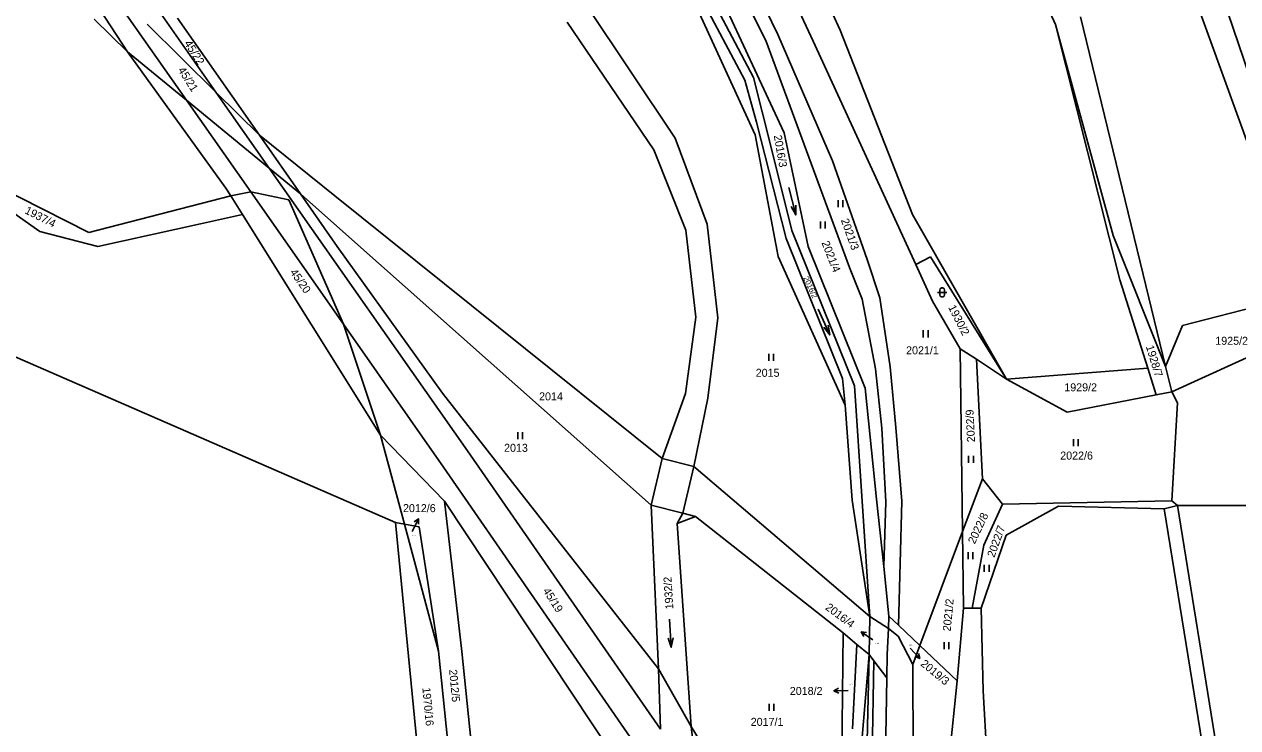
# Model space of a CAD drawing. Extents: x -609861 to -605046, y -1120287 to -1116307.
# Drawn here: x -607854.5 to -607596.7, y -1118197.1 to -1118047.5 of the extents above; entities that cross this region are included whole.
import ezdxf

# ---------------------------------------------------------------- set-up
doc = ezdxf.new("R2010")
doc.units = 0
for name, color, linetype in [('Vrstva 1', 7, 'Continuous'), ('Vrstva 2', 7, 'Continuous'), ('Vrstva 3', 7, 'Continuous'), ('Vrstva 4', 7, 'Continuous'), ('Vrstva 7', 7, 'Continuous')]:
    doc.layers.add(name, color=color, linetype=linetype)

msp = doc.modelspace()

# ---------------------------------------------------------------- linework, layer by layer
at = {"layer": 'Vrstva 1'}
for p, q in [((-607681.1, -1118048.71), (-607708.21, -1117989.49)), ((-607686.87, -1118051.1), (-607713.49, -1117993.09)), ((-607635.38, -1118047.52), (-607654.76, -1118004.57)), ((-607694.34, -1118049.67), (-607714.32, -1118008.73)), ((-607711.55, -1118021.54), (-607696.95, -1118050.94)), ((-607714.01, -1118025.53), (-607693.02, -1118070.54)), ((-607718.55, -1118028.58), (-607699.22, -1118071.02)), ((-607701.36, -1118059.38), (-607717.61, -1118028.73)), ((-607715.31, -1118028.87), (-607699.52, -1118058.82)), ((-607606.16, -1118040.71), (-607580.43, -1118111.87)), ((-607576.61, -1118110.31), (-607600.35, -1118040.32)), ((-607832.58, -1118053.37), (-607839.67, -1118042.5)), ((-607735.05, -1118043.46), (-607716.18, -1118071.7)), ((-607839.64, -1118046.41), (-607832.58, -1118053.37)), ((-607813.77, -1118061.9), (-607828.35, -1118047.43)), ((-607821.94, -1118046.19), (-607804.52, -1118071.08)), ((-607720.71, -1118074.16), (-607739.13, -1118047.02)), ((-607616.72, -1118100.71), (-607630.06, -1118045.92)), ((-607840.8, -1118091.78), (-607925.86, -1118048.49)), ((-607682.73, -1118076.52), (-607694.34, -1118049.67)), ((-607665.79, -1118087.91), (-607681.1, -1118048.71)), ((-607635.38, -1118047.52), (-607623.13, -1118092.41)), ((-607621.68, -1118101.81), (-607635.38, -1118047.52)), ((-607696.95, -1118050.94), (-607679.14, -1118099.22)), ((-607665.06, -1118098.57), (-607686.87, -1118051.1)), ((-607832.58, -1118053.37), (-607820.03, -1118063.65)), ((-607832.58, -1118053.37), (-607811.65, -1118082.31)), ((-607698.91, -1118068.32), (-607701.36, -1118059.38)), ((-607699.52, -1118058.82), (-607695.84, -1118073.43)), ((-607804.52, -1118071.08), (-607813.77, -1118061.9)), ((-607820.03, -1118063.65), (-607802.44, -1118078.07)), ((-607692.62, -1118093.01), (-607698.91, -1118068.32)), ((-607693.02, -1118070.54), (-607687.91, -1118094.74)), ((-607804.52, -1118071.08), (-607795.82, -1118083.5)), ((-607788.51, -1118083.93), (-607804.52, -1118071.08)), ((-607716.18, -1118071.7), (-607709.42, -1118089.97)), ((-607699.22, -1118071.02), (-607694.33, -1118096.87)), ((-607713.93, -1118091.23), (-607720.71, -1118074.16)), ((-607695.84, -1118073.43), (-607691.39, -1118091.31)), ((-607851.19, -1118091.54), (-607871.25, -1118077.39)), ((-607802.44, -1118078.07), (-607795.82, -1118083.5)), ((-607675.38, -1118097.53), (-607682.73, -1118076.52)), ((-607811.65, -1118082.31), (-607810.6, -1118083.99)), ((-607810.6, -1118083.99), (-607806.38, -1118083.14)), ((-607806.38, -1118083.14), (-607798.25, -1118084.79)), ((-607795.82, -1118083.5), (-607787.97, -1118094.72)), ((-607795.82, -1118083.5), (-607784.91, -1118093.21)), ((-607810.6, -1118083.99), (-607840.8, -1118091.78)), ((-607810.6, -1118083.99), (-607808.15, -1118087.91)), ((-607798.25, -1118084.79), (-607786.67, -1118111.28)), ((-607718.92, -1118139.78), (-607788.51, -1118083.93)), ((-607808.15, -1118087.91), (-607817.07, -1118089.89)), ((-607808.15, -1118087.91), (-607778.79, -1118134.84)), ((-607645.79, -1118122.91), (-607665.79, -1118087.91)), ((-607817.07, -1118089.89), (-607838.87, -1118094.72)), ((-607711.77, -1118109.75), (-607713.93, -1118091.23)), ((-607709.42, -1118089.97), (-607707.12, -1118109.9)), ((-607838.87, -1118094.72), (-607851.19, -1118091.54)), ((-607784.91, -1118093.21), (-607721.32, -1118149.75)), ((-607680.66, -1118122.81), (-607692.62, -1118093.01)), ((-607691.39, -1118091.31), (-607678.05, -1118124.37)), ((-607623.13, -1118092.41), (-607611.97, -1118120.28)), ((-607787.97, -1118094.72), (-607765.61, -1118125.93)), ((-607687.91, -1118094.74), (-607675.82, -1118124.86)), ((-607694.33, -1118096.87), (-607680.05, -1118128.47)), ((-607672.67, -1118105.65), (-607675.38, -1118097.53)), ((-607661.96, -1118096.92), (-607665.06, -1118098.57)), ((-607661.48, -1118106.36), (-607665.06, -1118098.57)), ((-607645.79, -1118122.91), (-607661.96, -1118096.92)), ((-607679.14, -1118099.22), (-607676.48, -1118105.93)), ((-607611.97, -1118120.28), (-607616.72, -1118100.71)), ((-607615.77, -1118120.58), (-607621.68, -1118101.81)), ((-607676.48, -1118105.93), (-607673.63, -1118120.74)), ((-607670.48, -1118120.33), (-607672.67, -1118105.65)), ((-607655.63, -1118116.46), (-607661.48, -1118106.36)), ((-607608.38, -1118111.56), (-607590.78, -1118106.99)), ((-607871.79, -1118111.49), (-607775.63, -1118153.41)), ((-607786.67, -1118111.28), (-607778.79, -1118134.84)), ((-607713.98, -1118125.98), (-607711.77, -1118109.75)), ((-607707.12, -1118109.9), (-607709.24, -1118126.97)), ((-607611.97, -1118120.28), (-607608.38, -1118111.56)), ((-607580.43, -1118111.87), (-607610.67, -1118125.62)), ((-607652.18, -1118118.72), (-607655.63, -1118116.46)), ((-607655.63, -1118116.46), (-607655.11, -1118155.37)), ((-607652.18, -1118118.72), (-607650.89, -1118144.14)), ((-607645.79, -1118122.91), (-607652.18, -1118118.72)), ((-607673.63, -1118120.74), (-607672.25, -1118133.35)), ((-607669.32, -1118133.22), (-607670.48, -1118120.33)), ((-607615.77, -1118120.58), (-607645.79, -1118122.91)), ((-607613.98, -1118126.28), (-607615.77, -1118120.58)), ((-607610.67, -1118125.62), (-607611.97, -1118120.28)), ((-607680.05, -1118128.47), (-607680.66, -1118122.81)), ((-607678.05, -1118124.37), (-607674.81, -1118173.42)), ((-607632.86, -1118129.99), (-607645.79, -1118122.91)), ((-607765.61, -1118125.93), (-607719.75, -1118184.55)), ((-607718.92, -1118139.78), (-607713.98, -1118125.98)), ((-607709.24, -1118126.97), (-607712.19, -1118141.49)), ((-607675.82, -1118124.86), (-607673.4, -1118148.44)), ((-607613.98, -1118126.28), (-607632.86, -1118129.99)), ((-607610.67, -1118125.62), (-607613.98, -1118126.28)), ((-607609.47, -1118127.95), (-607610.67, -1118125.62)), ((-607680.05, -1118128.47), (-607678.56, -1118148.68)), ((-607610.67, -1118148.79), (-607609.47, -1118127.95)), ((-607778.79, -1118134.84), (-607773.7, -1118153.78)), ((-607778.79, -1118134.84), (-607765.2, -1118148.88)), ((-607672.25, -1118133.35), (-607671.42, -1118149.01)), ((-607668.03, -1118148.85), (-607669.32, -1118133.22)), ((-607712.19, -1118141.49), (-607718.92, -1118139.78)), ((-607712.19, -1118141.49), (-607674.81, -1118173.42)), ((-607655.11, -1118155.37), (-607650.89, -1118144.14)), ((-607650.89, -1118144.14), (-607646.66, -1118149.53)), ((-607765.2, -1118148.88), (-607718.51, -1118219.3)), ((-607761.49, -1118180.85), (-607765.2, -1118148.88)), ((-607721.32, -1118149.75), (-607714.59, -1118151.42)), ((-607719.75, -1118184.55), (-607721.32, -1118149.75)), ((-607678.56, -1118148.68), (-607674.81, -1118173.42)), ((-607673.4, -1118148.44), (-607671.88, -1118162.8)), ((-607671.42, -1118149.01), (-607671.88, -1118162.8)), ((-607668.74, -1118175.28), (-607668.03, -1118148.85)), ((-607646.66, -1118149.53), (-607650.63, -1118158.25)), ((-607646.66, -1118149.53), (-607610.67, -1118148.79)), ((-607634.72, -1118149.97), (-607645.88, -1118156.11)), ((-607612.32, -1118150.5), (-607634.72, -1118149.97)), ((-607612.32, -1118150.5), (-607609.46, -1118149.83)), ((-607600.79, -1118221.52), (-607612.32, -1118150.5)), ((-607609.46, -1118149.83), (-607610.67, -1118148.79)), ((-607571.06, -1118149.77), (-607609.46, -1118149.83)), ((-607609.46, -1118149.83), (-607598.03, -1118220.5)), ((-607714.59, -1118151.42), (-607715.76, -1118153.66)), ((-607711.85, -1118152.15), (-607714.59, -1118151.42)), ((-607680.49, -1118176.86), (-607711.85, -1118152.15)), ((-607775.63, -1118153.41), (-607773.7, -1118153.78)), ((-607775.63, -1118153.41), (-607770.74, -1118203.33)), ((-607773.7, -1118153.78), (-607770.56, -1118154.35)), ((-607773.7, -1118153.78), (-607766.44, -1118180.8)), ((-607770.56, -1118154.35), (-607766.44, -1118180.8)), ((-607715.76, -1118153.66), (-607712.76, -1118196.82)), ((-607664.2, -1118179.57), (-607655.11, -1118155.37)), ((-607655.11, -1118155.37), (-607654.89, -1118171.67)), ((-607650.63, -1118158.25), (-607653.11, -1118171.64)), ((-607645.88, -1118156.11), (-607651.19, -1118171.61)), ((-607671.88, -1118162.8), (-607670.76, -1118173.36)), ((-607674.81, -1118173.42), (-607674.99, -1118181.52)), ((-607674.81, -1118173.42), (-607670.88, -1118175.98)), ((-607670.76, -1118173.36), (-607670.88, -1118175.98)), ((-607670.76, -1118173.36), (-607668.74, -1118175.28)), ((-607656.24, -1118187.11), (-607654.89, -1118171.67)), ((-607654.89, -1118171.67), (-607653.11, -1118171.64)), ((-607653.11, -1118171.64), (-607651.19, -1118171.61)), ((-607651.19, -1118171.61), (-607650.77, -1118189.21)), ((-607670.88, -1118175.98), (-607671.14, -1118181.46)), ((-607670.88, -1118175.98), (-607668.8, -1118177.62)), ((-607668.74, -1118175.28), (-607664.2, -1118179.57)), ((-607680.49, -1118176.86), (-607681.15, -1118231.53)), ((-607677.57, -1118179.33), (-607680.49, -1118176.86)), ((-607668.8, -1118177.62), (-607665.71, -1118183.59)), ((-607766.44, -1118180.8), (-607762.35, -1118220.9)), ((-607757.38, -1118221.53), (-607761.49, -1118180.85)), ((-607677.57, -1118179.33), (-607678.5, -1118197.32)), ((-607674.99, -1118181.52), (-607677.57, -1118179.33)), ((-607671.14, -1118181.46), (-607671.23, -1118186.47)), ((-607665.71, -1118183.59), (-607664.2, -1118179.57)), ((-607664.2, -1118179.57), (-607656.24, -1118187.11)), ((-607676.69, -1118258.75), (-607674.99, -1118181.52)), ((-607676.54, -1118199.93), (-607674.99, -1118181.52)), ((-607674.99, -1118181.52), (-607673.96, -1118182.85)), ((-607674.79, -1118230.94), (-607673.96, -1118182.85)), ((-607673.96, -1118182.85), (-607671.23, -1118186.47)), ((-607665.71, -1118183.59), (-607665.44, -1118241.2)), ((-607719.75, -1118184.55), (-607719.29, -1118197.35)), ((-607719.75, -1118184.55), (-607712.76, -1118196.82)), ((-607671.23, -1118186.47), (-607672.68, -1118269.29)), ((-607656.24, -1118187.11), (-607660.39, -1118226.18)), ((-607650.77, -1118189.21), (-607648.16, -1118233.04)), ((-607712.76, -1118196.82), (-607711.4, -1118208.74)), ((-607712.76, -1118196.82), (-607704.84, -1118209.7))]:
    msp.add_line(p, q, dxfattribs=at)
at = {"layer": 'Vrstva 3'}
for p, q in [((-607692.029, -1118082.21), (-607690.571, -1118088.03)), ((-607681.55, -1118084.88), (-607681.55, -1118086.38)), ((-607680.55, -1118086.38), (-607680.55, -1118084.88)), ((-607685.34, -1118089.39), (-607685.34, -1118090.89)), ((-607684.34, -1118090.89), (-607684.34, -1118089.39)), ((-607685.806, -1118108.056), (-607683.334, -1118113.524)), ((-607663.46, -1118112.55), (-607663.46, -1118114.05)), ((-607662.46, -1118114.05), (-607662.46, -1118112.55)), ((-607696.26, -1118117.57), (-607696.26, -1118119.07)), ((-607695.26, -1118119.07), (-607695.26, -1118117.57)), ((-607749.64, -1118134.19), (-607749.64, -1118135.69)), ((-607748.64, -1118135.69), (-607748.64, -1118134.19)), ((-607631.54, -1118135.68), (-607631.54, -1118137.18)), ((-607630.54, -1118137.18), (-607630.54, -1118135.68)), ((-607653.83, -1118139.22), (-607653.83, -1118140.72)), ((-607652.83, -1118140.72), (-607652.83, -1118139.22)), ((-607653.96, -1118159.75), (-607653.96, -1118161.25)), ((-607652.96, -1118161.25), (-607652.96, -1118159.75)), ((-607650.5, -1118162.44), (-607650.5, -1118163.94)), ((-607649.5, -1118163.94), (-607649.5, -1118162.44)), ((-607717.419, -1118173.977), (-607717.001, -1118179.963)), ((-607659.04, -1118178.89), (-607659.04, -1118180.39)), ((-607658.04, -1118180.39), (-607658.04, -1118178.89)), ((-607696.23, -1118191.99), (-607696.23, -1118193.49)), ((-607695.23, -1118193.49), (-607695.23, -1118191.99))]:
    msp.add_line(p, q, dxfattribs=at)
for points in [[(-607690.572, -1118085.968), (-607690.571, -1118088.03), (-607691.542, -1118086.212)], [(-607660.46, -1118104.49), (-607659.19, -1118104.49), (-607658.46, -1118104.49)], [(-607683.702, -1118111.495), (-607683.334, -1118113.524), (-607684.614, -1118111.907)], [(-607716.642, -1118177.933), (-607717.001, -1118179.963), (-607717.639, -1118178.002)]]:
    msp.add_lwpolyline(points, dxfattribs=at)
msp.add_lwpolyline([(-607659.96, -1118103.99), (-607659.86, -1118103.7), (-607659.61, -1118103.52), (-607659.3, -1118103.52), (-607659.05, -1118103.7), (-607658.95, -1118103.99), (-607658.95, -1118104.99), (-607659.05, -1118105.28), (-607659.3, -1118105.46), (-607659.61, -1118105.46), (-607659.86, -1118105.28), (-607659.96, -1118104.99)], close=True, dxfattribs=at)
at = {"layer": 'Vrstva 4'}
for p, q in [((-607820.03, -1118063.65), (-607835.63, -1118041.38)), ((-607825.16, -1118045.64), (-607813.77, -1118061.9)), ((-607813.77, -1118061.9), (-607802.44, -1118078.07)), ((-607806.38, -1118083.14), (-607820.03, -1118063.65)), ((-607802.44, -1118078.07), (-607760.31, -1118138.21)), ((-607786.67, -1118111.28), (-607806.38, -1118083.14)), ((-607765.39, -1118141.66), (-607786.67, -1118111.28)), ((-607760.31, -1118138.21), (-607719.29, -1118197.35)), ((-607721.32, -1118149.75), (-607718.92, -1118139.78)), ((-607718.88, -1118208.99), (-607765.39, -1118141.66)), ((-607712.19, -1118141.49), (-607714.59, -1118151.42)), ((-607715.76, -1118153.66), (-607711.85, -1118152.15))]:
    msp.add_line(p, q, dxfattribs=at)
at = {"layer": 'Vrstva 7'}
for p, q in [((-607770.729, -1118152.631), (-607772.08, -1118155.31)), ((-607676.664, -1118176.679), (-607674.2, -1118178.39)), ((-607664.201, -1118182.349), (-607666.22, -1118180.13)), ((-607682.449, -1118189.211), (-607679.45, -1118189.12))]:
    msp.add_line(p, q, dxfattribs=at)
for points in [[(-607771.626, -1118153.299), (-607770.729, -1118152.631), (-607770.733, -1118153.75)], [(-607676.128, -1118177.66), (-607676.664, -1118176.679), (-607675.558, -1118176.839)], [(-607664.504, -1118181.273), (-607664.201, -1118182.349), (-607665.244, -1118181.946)], [(-607681.434, -1118189.68), (-607682.449, -1118189.211), (-607681.464, -1118188.681)]]:
    msp.add_lwpolyline(points, dxfattribs=at)

# ---------------------------------------------------------------- texts
at = {"layer": 'Vrstva 2'}
for s, height, rotation, p in [('45/22', 1.7, 302.40713, (-607820.573, -1118051.53)), ('45/21', 1.7, 302.40713, (-607821.913, -1118057.21)), ('2016/3', 1.7, 279.88988, (-607695.239, -1118071.164)), ('1937/4', 1.7, 333.00307, (-607854.52, -1118087.608)), ('2021/3', 1.7, 289.80205, (-607681, -1118089.123)), ('2021/4', 1.7, 291.57822, (-607685.113, -1118093.941)), ('45/20', 1.7, 305.10003, (-607798.133, -1118100.224)), ('2016/2', 1.2, 294.32842, (-607689.001, -1118101.393)), ('1930/2', 1.7, 297.02132, (-607658.232, -1118107.66)), ('1928/7', 1.7, 287.10915, (-607616.194, -1118116.005)), ('2022/9', 1.7, 92.70457, (-607652.471, -1118136.313)), ('2022/8', 1.7, 64.80153, (-607652.539, -1118158.125)), ('2022/7', 1.7, 70.18733, (-607648.37, -1118160.967)), ('1932/2', 1.7, 93.6213, (-607716.555, -1118171.828)), ('45/19', 1.7, 302.40713, (-607744.373, -1118167.94)), ('2021/2', 1.7, 84.62587, (-607657.648, -1118176.624)), ('2012/5', 1.7, 275.42081, (-607764.228, -1118184.746)), ('1970/16', 1.7, 275.42081, (-607769.913, -1118188.571))]:
    msp.add_text(s, height=height, rotation=rotation, dxfattribs=at).set_placement(p)
for s, height, p in [('1925/2', 1.7, (-607601.427, -1118115.63)), ('2021/1', 1.7, (-607667.123, -1118117.66)), ('2015', 1.7, (-607699.073, -1118122.44)), ('1929/2', 1.7, (-607633.507, -1118125.53)), ('2014', 1.7, (-607745.103, -1118127.45)), ('2013', 1.7, (-607752.543, -1118138.39)), ('2022/6', 1.7, (-607634.373, -1118140.04)), ('2012/6', 0.2, (-607772.052, -1118156.31)), ('2016/4', 0.2, (-607673.712, -1118179.25)), ('2019/3', 0.2, (-607666.522, -1118179.52)), ('2018/2', 0.2, (-607679.322, -1118187.93)), ('2017/1', 1.7, (-607700.133, -1118196.66))]:
    msp.add_text(s, height=height, dxfattribs=at).set_placement(p)
at = {"layer": 'Vrstva 7'}
for s, p in [('2012/6', (-607774.018, -1118151.22)), ('2018/2', (-607691.828, -1118190.09))]:
    msp.add_text(s, height=1.7, dxfattribs=at).set_placement(p)
for s, rotation, p in [('2016/4', 323.0909, (-607684.427, -1118171.773)), ('2019/3', 320.398, (-607664.171, -1118183.711))]:
    msp.add_text(s, height=1.7, rotation=rotation, dxfattribs=at).set_placement(p)

doc.saveas('drawing.dxf')
